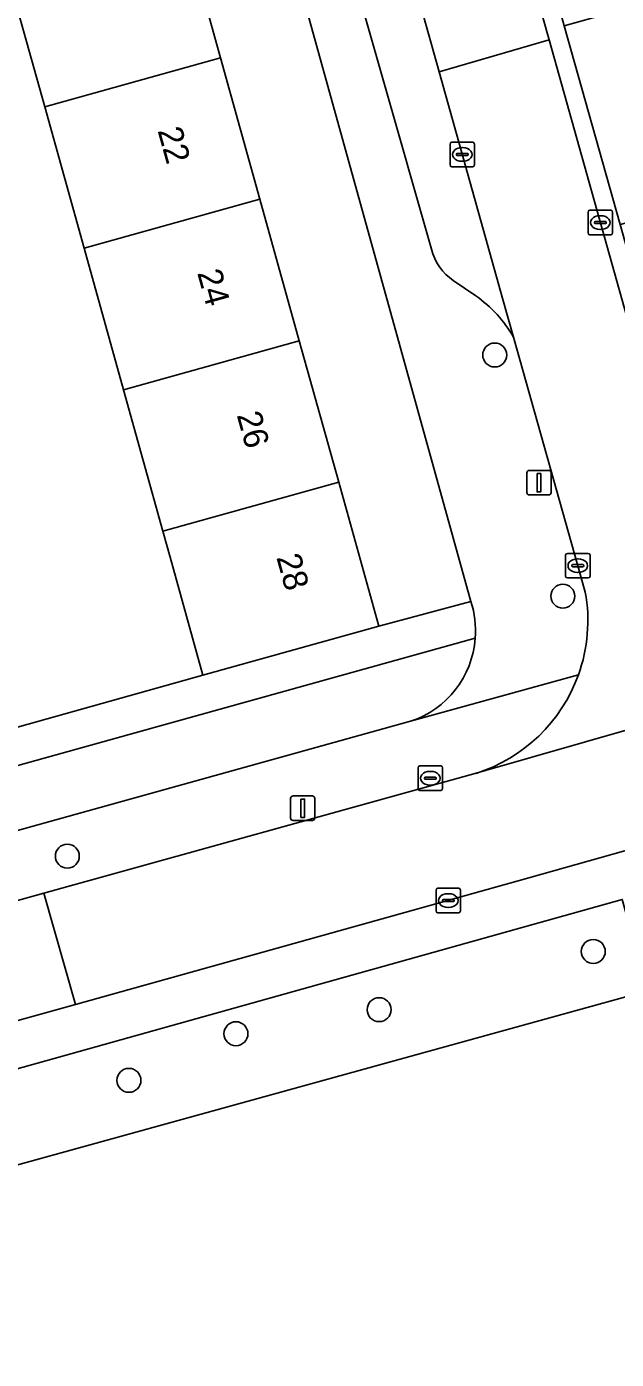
# Model space of a CAD drawing. Extents: x 159053 to 160042, y 380449 to 381423.
# Drawn here: x 159271.1 to 159295.2, y 380919.1 to 380973.6 of the extents above; entities that cross this region are included whole.
import ezdxf

# ---------------------------------------------------------------- set-up
doc = ezdxf.new("R2010")
doc.units = 0
for name, color, linetype in [('IMGEO_Boom', 7, 'Continuous'), ('IMGEO_Erf', 7, 'Continuous'), ('IMGEO_Groenvoorziening', 7, 'Continuous'), ('IMGEO_Hek', 7, 'Continuous'), ('IMGEO_Kolk', 7, 'Continuous'), ('IMGEO_Lichtmast', 7, 'Continuous'), ('IMGEO_Pand', 7, 'Continuous'), ('IMGEO_Pand_nummerreeks', 7, 'Continuous'), ('IMGEO_Parkeervlak_open', 7, 'Continuous'), ('IMGEO_Rijbaan_lokaal_open', 7, 'Continuous'), ('IMGEO_Voetpad_open', 7, 'Continuous')]:
    doc.layers.add(name, color=color, linetype=linetype)

msp = doc.modelspace()

# ---------------------------------------------------------------- linework, layer by layer
at = {"layer": 'IMGEO_Boom'}
for centre in [(159290.213, 380960.156), (159292.995, 380950.304), (159272.756, 380939.682), (159294.24, 380935.79), (159285.49, 380933.412), (159279.644, 380932.43), (159275.273, 380930.525)]:
    msp.add_circle(centre, 0.489, dxfattribs=at)
at = {"layer": 'IMGEO_Erf'}
msp.add_lwpolyline([(159265.037, 381037.32), (159261.199, 381036.259), (159262.83, 381030.417), (159264.443, 381024.638), (159266.056, 381018.859), (159267.669, 381013.08), (159269.282, 381007.301), (159270.895, 381001.522), (159271.32, 381000), (159272.526, 380995.68), (159270.582, 380995.139), (159271.406, 380992.175), (159272.231, 380989.208), (159274.162, 380989.745), (159275.799, 380983.86), (159277.407, 380978.079), (159279.015, 380972.299), (159280.624, 380966.518), (159282.232, 380960.737), (159283.84, 380954.957), (159285.477, 380949.072), (159289.244, 380950.092), (159275.394, 381000)], close=True, dxfattribs=at)
msp.add_lwpolyline([(159267.352, 380944.011), (159278.291, 380947.073), (159276.951, 380951.891), (159276.654, 380952.959), (159275.046, 380958.739), (159273.438, 380964.52), (159271.83, 380970.3), (159270.222, 380976.08)], dxfattribs=at)
at = {"layer": 'IMGEO_Groenvoorziening'}
for points in [[(159295.334, 380965.488), (159298.858, 380966.431), (159296.56, 380974.584), (159293.056, 380973.607)], [(159296.448, 380934.184), (159296.42, 380934.314), (159296.393, 380934.435), (159295.42, 380937.918), (159199.726, 380911.13), (159195.395, 380909.913), (159194.248, 380908.271), (159194.979, 380906.143)]]:
    msp.add_lwpolyline(points, close=True, dxfattribs=at)
for points in [[(159289.244, 380950.092), (159285.477, 380949.072), (159278.291, 380947.073), (159267.352, 380944.011), (159267.741, 380942.562), (159289.412, 380948.582)], [(159289.412, 380948.582), (159267.741, 380942.562), (159268.403, 380940.097), (159286.78, 380945.193)], [(159321.643, 380924.103), (159318.603, 380934.661), (159305.427, 380930.949), (159298.973, 380929.13), (159298.341, 380931.373), (159308.663, 380934.21), (159308.52, 380934.729), (159307.969, 380936.734), (159307.839, 380937.207), (159309.118, 380937.568), (159309.054, 380937.802), (159296.42, 380934.314), (159296.448, 380934.184), (159194.979, 380906.143), (159220.802, 380811.72), (159340.546, 380844.447), (159336.09, 380860.753), (159223.202, 380829.611), (159222.554, 380831.933), (159236.663, 380835.876), (159259.546, 380842.271), (159305.824, 380855.205), (159335.776, 380863.627), (159336.487, 380863.886)]]:
    msp.add_lwpolyline(points, dxfattribs=at)
for centre, radius, start, end in [((159285.512, 380948.912), 3.914, 355.1566, 17.5404), ((159285.576, 380948.845), 3.845, 288.2478, 356.0842)]:
    msp.add_arc(centre, radius, start, end, dxfattribs=at)
at = {"layer": 'IMGEO_Hek'}
msp.add_lwpolyline([(159194.979, 380906.143), (159296.448, 380934.184)], dxfattribs=at)
at = {"layer": 'IMGEO_Kolk'}
for p, q in [((159288.387, 380967.922), (159288.387, 380968.774)), ((159288.462, 380968.848), (159289.314, 380968.848)), ((159289.388, 380968.774), (159289.388, 380967.922)), ((159288.646, 380968.342), (159288.646, 380968.354)), ((159289.084, 380968.305), (159288.686, 380968.305)), ((159288.689, 380968.391), (159289.087, 380968.391)), ((159288.875, 380968.628), (159288.9, 380968.628)), ((159289.13, 380968.354), (159289.13, 380968.342)), ((159289.314, 380967.848), (159288.462, 380967.848)), ((159288.898, 380968.068), (159288.873, 380968.068)), ((159294.028, 380965.142), (159294.028, 380965.994)), ((159294.103, 380966.068), (159294.955, 380966.068)), ((159295.029, 380965.994), (159295.029, 380965.142)), ((159294.287, 380965.562), (159294.287, 380965.574)), ((159294.725, 380965.525), (159294.327, 380965.525)), ((159294.33, 380965.611), (159294.728, 380965.611)), ((159294.516, 380965.848), (159294.541, 380965.848)), ((159294.771, 380965.574), (159294.771, 380965.562)), ((159294.955, 380965.068), (159294.103, 380965.068)), ((159294.539, 380965.288), (159294.514, 380965.288)), ((159293.107, 380951.124), (159293.107, 380951.976)), ((159293.182, 380952.05), (159294.034, 380952.05)), ((159293.595, 380951.83), (159293.62, 380951.83)), ((159294.108, 380951.976), (159294.108, 380951.124)), ((159293.366, 380951.544), (159293.366, 380951.556)), ((159293.804, 380951.507), (159293.406, 380951.507)), ((159293.409, 380951.593), (159293.807, 380951.593)), ((159293.618, 380951.27), (159293.593, 380951.27)), ((159293.85, 380951.556), (159293.85, 380951.544)), ((159294.034, 380951.05), (159293.182, 380951.05)), ((159287.084, 380942.442), (159287.084, 380943.294)), ((159287.159, 380943.368), (159288.011, 380943.368)), ((159287.572, 380943.148), (159287.597, 380943.148)), ((159288.085, 380943.294), (159288.085, 380942.442)), ((159287.343, 380942.862), (159287.343, 380942.874)), ((159287.781, 380942.825), (159287.383, 380942.825)), ((159287.386, 380942.911), (159287.784, 380942.911)), ((159287.595, 380942.588), (159287.57, 380942.588)), ((159287.827, 380942.874), (159287.827, 380942.862)), ((159288.011, 380942.368), (159287.159, 380942.368)), ((159287.816, 380937.444), (159287.816, 380938.296)), ((159287.891, 380938.37), (159288.743, 380938.37)), ((159288.817, 380938.296), (159288.817, 380937.444)), ((159288.075, 380937.864), (159288.075, 380937.876)), ((159288.513, 380937.827), (159288.115, 380937.827)), ((159288.118, 380937.913), (159288.516, 380937.913)), ((159288.304, 380938.15), (159288.329, 380938.15)), ((159288.559, 380937.876), (159288.559, 380937.864)), ((159288.743, 380937.37), (159287.891, 380937.37)), ((159288.327, 380937.59), (159288.302, 380937.59))]:
    msp.add_line(p, q, dxfattribs=at)
for points in [[(159288.387, 380967.922), (159288.387, 380968.774)], [(159288.462, 380968.848), (159289.314, 380968.848)], [(159289.388, 380968.774), (159289.388, 380967.922)], [(159289.314, 380967.848), (159288.462, 380967.848)], [(159294.028, 380965.142), (159294.028, 380965.994)], [(159294.103, 380966.068), (159294.955, 380966.068)], [(159295.029, 380965.994), (159295.029, 380965.142)], [(159294.955, 380965.068), (159294.103, 380965.068)], [(159293.107, 380951.124), (159293.107, 380951.976)], [(159293.182, 380952.05), (159294.034, 380952.05)], [(159294.108, 380951.976), (159294.108, 380951.124)], [(159294.034, 380951.05), (159293.182, 380951.05)], [(159287.084, 380942.442), (159287.084, 380943.294)], [(159287.159, 380943.368), (159288.011, 380943.368)], [(159288.085, 380943.294), (159288.085, 380942.442)], [(159288.011, 380942.368), (159287.159, 380942.368)], [(159287.816, 380937.444), (159287.816, 380938.296)], [(159287.891, 380938.37), (159288.743, 380938.37)], [(159288.817, 380938.296), (159288.817, 380937.444)], [(159288.743, 380937.37), (159287.891, 380937.37)]]:
    msp.add_lwpolyline(points, dxfattribs=at)
for centre, radius, start, end in [((159288.464, 380968.772), 0.0765, 91.552, 178.448), ((159288.464, 380968.772), 0.0765, 91.552, 178.448), ((159289.312, 380968.772), 0.0765, 1.552, 88.448), ((159289.312, 380968.772), 0.0765, 1.552, 88.448), ((159288.686, 380968.351), 0.0403, 85.8775, 175.7526), ((159288.683, 380968.341), 0.0366, 178.938, 274.7102), ((159289.087, 380968.348), 0.043, 264.8664, 352.4533), ((159289.091, 380968.353), 0.0386, 1.7309, 96.639), ((159288.464, 380967.924), 0.0765, 181.552, 268.448), ((159288.464, 380967.924), 0.0765, 181.552, 268.448), ((159289.312, 380967.924), 0.0765, 271.552, 358.448), ((159289.312, 380967.924), 0.0765, 271.552, 358.448), ((159294.105, 380965.992), 0.0765, 91.552, 178.448), ((159294.105, 380965.992), 0.0765, 91.552, 178.448), ((159294.953, 380965.992), 0.0765, 1.552, 88.448), ((159294.953, 380965.992), 0.0765, 1.552, 88.448), ((159294.327, 380965.571), 0.0403, 85.8775, 175.7526), ((159294.324, 380965.561), 0.0366, 178.938, 274.7102), ((159294.728, 380965.568), 0.043, 264.8664, 352.4533), ((159294.732, 380965.573), 0.0386, 1.7309, 96.639), ((159294.105, 380965.144), 0.0765, 181.552, 268.448), ((159294.105, 380965.144), 0.0765, 181.552, 268.448), ((159294.953, 380965.144), 0.0765, 271.552, 358.448), ((159294.953, 380965.144), 0.0765, 271.552, 358.448), ((159293.184, 380951.974), 0.0765, 91.552, 178.448), ((159293.184, 380951.974), 0.0765, 91.552, 178.448), ((159294.032, 380951.974), 0.0765, 1.552, 88.448), ((159294.032, 380951.974), 0.0765, 1.552, 88.448), ((159293.406, 380951.553), 0.0403, 85.8775, 175.7526), ((159293.403, 380951.543), 0.0366, 178.938, 274.7102), ((159293.807, 380951.55), 0.043, 264.8664, 352.4533), ((159293.811, 380951.555), 0.0386, 1.7309, 96.639), ((159293.184, 380951.126), 0.0765, 181.552, 268.448), ((159293.184, 380951.126), 0.0765, 181.552, 268.448), ((159294.032, 380951.126), 0.0765, 271.552, 358.448), ((159294.032, 380951.126), 0.0765, 271.552, 358.448), ((159287.161, 380943.292), 0.0765, 91.552, 178.448), ((159287.161, 380943.292), 0.0765, 91.552, 178.448), ((159288.009, 380943.292), 0.0765, 1.552, 88.448), ((159288.009, 380943.292), 0.0765, 1.552, 88.448), ((159287.383, 380942.871), 0.0403, 85.8775, 175.7526), ((159287.38, 380942.861), 0.0366, 178.938, 274.7102), ((159287.784, 380942.868), 0.043, 264.8664, 352.4533), ((159287.788, 380942.873), 0.0386, 1.7309, 96.639), ((159287.161, 380942.444), 0.0765, 181.552, 268.448), ((159287.161, 380942.444), 0.0765, 181.552, 268.448), ((159288.009, 380942.444), 0.0765, 271.552, 358.448), ((159288.009, 380942.444), 0.0765, 271.552, 358.448), ((159287.893, 380938.294), 0.0765, 91.552, 178.448), ((159287.893, 380938.294), 0.0765, 91.552, 178.448), ((159288.741, 380938.294), 0.0765, 1.552, 88.448), ((159288.741, 380938.294), 0.0765, 1.552, 88.448), ((159288.115, 380937.873), 0.0403, 85.8775, 175.7526), ((159288.112, 380937.863), 0.0366, 178.938, 274.7102), ((159288.516, 380937.87), 0.043, 264.8664, 352.4533), ((159288.52, 380937.875), 0.0386, 1.7309, 96.639), ((159287.893, 380937.446), 0.0765, 181.552, 268.448), ((159287.893, 380937.446), 0.0765, 181.552, 268.448), ((159288.741, 380937.446), 0.0765, 271.552, 358.448), ((159288.741, 380937.446), 0.0765, 271.552, 358.448)]:
    msp.add_arc(centre, radius, start, end, dxfattribs=at)
for centre, major_axis, ratio, start_param, end_param in [((159288.874, 380968.348), (-0.387, 0.002), 0.722429, 4.712389, 7.853982), ((159288.899, 380968.348), (-0.39, 0.002), 0.717154, 1.570796, 4.712389), ((159294.515, 380965.568), (-0.387, 0.002), 0.722429, 4.712389, 7.853982), ((159294.54, 380965.568), (-0.39, 0.002), 0.717154, 1.570796, 4.712389), ((159293.594, 380951.55), (-0.387, 0.002), 0.722429, 4.712389, 7.853982), ((159293.619, 380951.55), (-0.39, 0.002), 0.717154, 1.570796, 4.712389), ((159287.571, 380942.868), (-0.387, 0.002), 0.722429, 4.712389, 7.853982), ((159287.596, 380942.868), (-0.39, 0.002), 0.717154, 1.570796, 4.712389), ((159288.303, 380937.87), (-0.387, 0.002), 0.722429, 4.712389, 7.853982), ((159288.328, 380937.87), (-0.39, 0.002), 0.717154, 1.570796, 4.712389)]:
    msp.add_ellipse(centre, major_axis=major_axis, ratio=ratio, start_param=start_param, end_param=end_param, dxfattribs=at)
at = {"layer": 'IMGEO_Lichtmast'}
for p, q in [((159291.526, 380954.541), (159291.526, 380955.341)), ((159291.526, 380955.341), (159291.526, 380954.541)), ((159291.626, 380955.441), (159292.416, 380955.441)), ((159292.416, 380955.441), (159291.626, 380955.441)), ((159292.516, 380955.341), (159292.516, 380954.541)), ((159292.516, 380954.541), (159292.516, 380955.341)), ((159292.416, 380954.441), (159291.626, 380954.441)), ((159291.626, 380954.441), (159292.416, 380954.441)), ((159281.875, 380941.242), (159281.875, 380942.042)), ((159281.875, 380942.042), (159281.875, 380941.242)), ((159281.975, 380942.142), (159282.765, 380942.142)), ((159282.765, 380942.142), (159281.975, 380942.142)), ((159282.865, 380942.042), (159282.865, 380941.242)), ((159282.865, 380941.242), (159282.865, 380942.042)), ((159282.765, 380941.142), (159281.975, 380941.142)), ((159281.975, 380941.142), (159282.765, 380941.142))]:
    msp.add_line(p, q, dxfattribs=at)
for points in [[(159291.946, 380955.316), (159292.096, 380955.316), (159292.096, 380954.566), (159291.946, 380954.566), (159291.946, 380955.316)], [(159282.295, 380942.017), (159282.445, 380942.017), (159282.445, 380941.267), (159282.295, 380941.267), (159282.295, 380942.017)]]:
    msp.add_lwpolyline(points, dxfattribs=at)
for centre, start, end in [((159291.626, 380955.341), 90, 180), ((159291.626, 380955.341), 90, 180), ((159292.416, 380955.341), 0, 90), ((159292.416, 380955.341), 360, 90), ((159291.626, 380954.541), 180, 270), ((159291.626, 380954.541), 180, 270), ((159292.416, 380954.541), 270, 0), ((159292.416, 380954.541), 270, 0), ((159281.975, 380942.042), 90, 180), ((159281.975, 380942.042), 90, 180), ((159282.765, 380942.042), 0, 90), ((159282.765, 380942.042), 360, 90), ((159281.975, 380941.242), 180, 270), ((159281.975, 380941.242), 180, 270), ((159282.765, 380941.242), 270, 0), ((159282.765, 380941.242), 270, 0)]:
    msp.add_arc(centre, 0.1, start, end, dxfattribs=at)
at = {"layer": 'IMGEO_Pand'}
for points in [[(159270.222, 380976.08), (159271.83, 380970.3), (159279.015, 380972.299), (159277.407, 380978.079)], [(159280.624, 380966.518), (159279.015, 380972.299), (159271.83, 380970.3), (159273.438, 380964.52)], [(159275.046, 380958.739), (159282.232, 380960.737), (159280.624, 380966.518), (159273.438, 380964.52)], [(159283.84, 380954.957), (159282.232, 380960.737), (159275.046, 380958.739), (159276.654, 380952.959)], [(159283.84, 380954.957), (159276.654, 380952.959), (159276.951, 380951.891), (159278.291, 380947.073), (159285.477, 380949.072)]]:
    msp.add_lwpolyline(points, close=True, dxfattribs=at)
at = {"layer": 'IMGEO_Parkeervlak_open'}
for points in [[(159290.983, 380960.885), (159290.55, 380962.421), (159287.946, 380971.724), (159287.197, 380974.398), (159283.575, 380987.338), (159283.051, 380989.219)], [(159281.709, 380985.241), (159287.631, 380964.481)], [(159288.522, 380963.194), (159289.445, 380962.57)]]:
    msp.add_lwpolyline(points, dxfattribs=at)
for centre, radius, start, end in [((159289.797, 380965.028), 2.234, 194.1841, 235.2062), ((159286.457, 380958.298), 5.213, 29.7493, 55.0279)]:
    msp.add_arc(centre, radius, start, end, dxfattribs=at)
at = {"layer": 'IMGEO_Rijbaan_lokaal_open'}
for points in [[(159292.436, 380973.036), (159291.694, 380975.682), (159287.197, 380974.398), (159287.946, 380971.724)], [(159271.799, 380938.174), (159269.102, 380937.427), (159270.392, 380932.872), (159273.09, 380933.625)]]:
    msp.add_lwpolyline(points, close=True, dxfattribs=at)
for points in [[(159298.493, 380951.423), (159292.436, 380973.036), (159287.946, 380971.724), (159290.55, 380962.421), (159290.983, 380960.885), (159293.733, 380951.114), (159293.914, 380950.469)], [(159305.085, 380947.551), (159289.451, 380943.067), (159271.799, 380938.174), (159273.09, 380933.625), (159291.177, 380938.669), (159309.441, 380943.822)], [(159289.451, 380943.067), (159305.085, 380947.551)]]:
    msp.add_lwpolyline(points, dxfattribs=at)
for centre, radius, start, end in [((159287.468, 380949.308), 6.55, 340.2379, 10.2123), ((159287.467, 380949.311), 6.552, 287.6245, 340.2116)]:
    msp.add_arc(centre, radius, start, end, dxfattribs=at)
at = {"layer": 'IMGEO_Voetpad_open'}
for points in [[(159269.262, 381038.169), (159269.204, 381038.366), (159265.037, 381037.32), (159275.394, 381000), (159289.244, 380950.092)], [(159298.988, 380952.473), (159295.334, 380965.488), (159293.056, 380973.607), (159292.532, 380975.5), (159284.91, 381003.085), (159275.255, 381038.031), (159274.521, 381037.826), (159281.141, 381013.801), (159281.874, 381011.139), (159288.716, 380986.309), (159291.694, 380975.682), (159292.436, 380973.036), (159298.493, 380951.423)], [(159287.631, 380964.481), (159281.709, 380985.241)], [(159289.445, 380962.57), (159288.522, 380963.194)], [(159293.914, 380950.469), (159293.733, 380951.114), (159290.983, 380960.885)], [(159293.632, 380947.093), (159286.78, 380945.193), (159268.403, 380940.097), (159266.365, 380939.531), (159246.921, 380934.139)], [(159286.78, 380945.193), (159293.632, 380947.093)], [(159309.441, 380943.822), (159291.177, 380938.669), (159273.09, 380933.625), (159270.392, 380932.872), (159251.048, 380927.477), (159212.83, 380916.824), (159205.315, 380914.615), (159202.625, 380913.824), (159202.183, 380913.694), (159193.225, 380911.241), (159191.928, 380910.886), (159183.581, 380908.568), (159183.081, 380908.43), (159184.215, 380904.409), (159186.407, 380905.035), (159191.171, 380906.353), (159191.665, 380904.574), (159194.248, 380908.271), (159195.395, 380909.913), (159199.726, 380911.13), (159295.42, 380937.918)], [(159269.102, 380937.427), (159271.799, 380938.174), (159289.451, 380943.067)]]:
    msp.add_lwpolyline(points, dxfattribs=at)
for centre, radius, start, end in [((159289.797, 380965.028), 2.234, 194.1841, 235.2062), ((159286.457, 380958.298), 5.213, 29.7493, 55.0279), ((159287.468, 380949.308), 6.55, 340.2379, 10.2123), ((159285.512, 380948.912), 3.914, 355.1566, 17.5404), ((159285.576, 380948.845), 3.845, 288.2478, 356.0842), ((159287.467, 380949.311), 6.552, 287.6245, 340.2116)]:
    msp.add_arc(centre, radius, start, end, dxfattribs=at)

# ---------------------------------------------------------------- texts
at = {"layer": 'IMGEO_Pand_nummerreeks'}
for s, p in [('22', (159276.437, 380969.328)), ('24', (159278.054, 380963.515)), ('26', (159279.67, 380957.704)), ('28', (159281.288, 380951.891))]:
    msp.add_text(s, height=1, rotation=285.5463, dxfattribs=at).set_placement(p)

doc.saveas('drawing.dxf')
